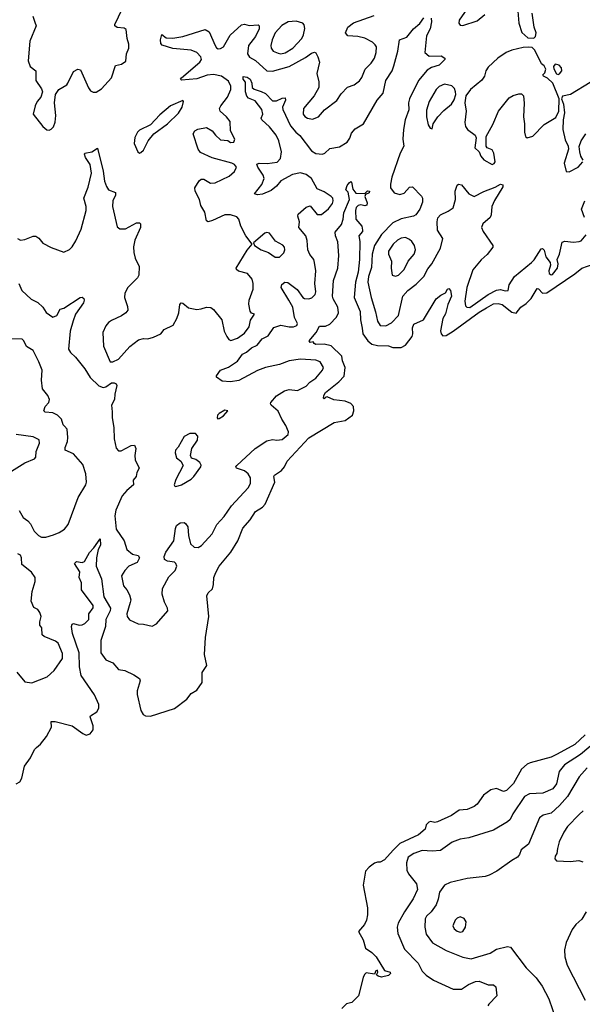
# Model space of a CAD drawing. Extents: x 1771496 to 1971148, y 471553 to 643630.
# Tile 578 of 656: x 1874829 to 1878849, y 618095 to 625129. Entities that reach past the tile are written whole.
import ezdxf

# ---------------------------------------------------------------- set-up
doc = ezdxf.new("R2010")
doc.units = 0

msp = doc.modelspace()

# ---------------------------------------------------------------- linework, layer by layer
at = {"layer": '0CON10XD'}
for points in [[(1874922.2, 625155), (1874938, 625112), (1874947.5, 625085), (1874901.1, 624975), (1874890, 624835), (1874905, 624796), (1874945.8, 624765), (1874945.9, 624695.9), (1874986, 624635), (1874992, 624615), (1874980, 624575), (1874954.2, 624545), (1874939.4, 624515), (1874925.7, 624455), (1874995, 624365.8), (1875022.7, 624342.7), (1875040.7, 624339.3), (1875055, 624346.7), (1875070.8, 624365), (1875082.8, 624397.2), (1875088.5, 624445), (1875077.8, 624535), (1875086, 624595), (1875108.8, 624631.2), (1875165, 624664), (1875174.5, 624675.5), (1875215, 624758.8), (1875245, 624776.2), (1875265, 624770), (1875321.7, 624641.7), (1875335, 624621.2), (1875355, 624611.2), (1875375, 624611.2), (1875415, 624636), (1875484.3, 624715), (1875515, 624803.3), (1875557.3, 624812.7), (1875586.6, 624833.4), (1875593.6, 624886.4), (1875608.1, 624925), (1875608.9, 624955), (1875596.9, 624995), (1875590, 625060), (1875575, 625069.4), (1875525, 625074.4), (1875509.2, 625085), (1875508.1, 625095), (1875562.3, 625205)], [(1878024.3, 625205), (1877969.5, 625125), (1877965.8, 625105), (1877975, 625090), (1877995, 625086.9), (1878097.9, 625122.1), (1878153.3, 625166.7)], [(1878385, 625220), (1878394.2, 625105), (1878417.3, 625037.3), (1878459.3, 624999.3), (1878501.7, 624998.3), (1878515, 625010), (1878520, 625035), (1878505.8, 625075), (1878490, 625175)], [(1876206, 623694), (1876176, 623686), (1876165, 623693.3), (1876152.5, 623755), (1876122.4, 623802.4), (1876113.1, 623845), (1876083.1, 623905), (1876081.1, 623928.9), (1876111.3, 623978.7), (1876125, 623990), (1876145, 623989.2), (1876191.6, 623961.6), (1876226.2, 623965), (1876325, 624010.5), (1876363.6, 624045), (1876378.8, 624075), (1876364.2, 624094.2), (1876344.8, 624104.8), (1876205, 624142.2), (1876120.7, 624180.7), (1876104.5, 624204.5), (1876068.8, 624315), (1876081.2, 624335), (1876102.1, 624347.9), (1876165, 624358.8), (1876205, 624336), (1876227.5, 624305), (1876265, 624271.8), (1876315.7, 624265.7), (1876335, 624252.5), (1876360, 624255), (1876366.2, 624275), (1876335.6, 624335.6), (1876332.4, 624402.4), (1876307.5, 624435), (1876260.8, 624475), (1876256.7, 624495), (1876267.5, 624515), (1876314.6, 624575), (1876338.2, 624631.8), (1876337.9, 624655), (1876321, 624691), (1876271.2, 624725), (1876215, 624738.9), (1876167.8, 624732.2), (1876095, 624706.7), (1875985, 624698), (1875978, 624705), (1875985.6, 624715), (1876115.3, 624825), (1876127.2, 624845), (1876123.3, 624865), (1876094, 624894), (1876055, 624910.5), (1875923.3, 624923.3), (1875847.1, 624947.1), (1875838.2, 624958.2), (1875834.7, 624984.7), (1875845, 625024), (1875875, 625000.4), (1875922.8, 624997.2), (1875995, 625009.7), (1876155, 625060), (1876183.6, 625043.6), (1876225, 624944.2), (1876235, 624928.1), (1876247.6, 624922.4), (1876265, 624924.1), (1876284.4, 624935), (1876332.3, 625017.7), (1876415, 625092.5), (1876435, 625097.1), (1876468.3, 625088.3), (1876532, 625092), (1876541.2, 625085), (1876541.1, 625065), (1876515, 625010), (1876464.7, 624945), (1876457.9, 624885), (1876470.8, 624860.7), (1876515, 624838.2), (1876595, 624764.6), (1876635, 624761.8), (1876754.7, 624795.3), (1876870.6, 624859.4), (1876915, 624891.1), (1876935, 624897.1), (1876945, 624892.5), (1876960, 624865), (1876970.9, 624825), (1876952.2, 624745), (1876965.5, 624685), (1876965.6, 624645), (1876934, 624586), (1876857.1, 624495), (1876855.4, 624455), (1876866.8, 624436.8), (1876885, 624425.4), (1876920.6, 624419.4), (1876964.5, 624435.5), (1877007.1, 624485), (1877095, 624552.9), (1877125, 624598.9), (1877172.1, 624647.9), (1877218, 624665), (1877256.5, 624693.5), (1877273.3, 624716.8), (1877297.3, 624775), (1877340.3, 624819.7), (1877363.8, 624855), (1877376.8, 624895), (1877377.5, 624935), (1877369.6, 624949.6), (1877348.7, 624968.7), (1877295, 624997.3), (1877245, 625008.9), (1877174.6, 625014.6), (1877157.5, 625035), (1877174.4, 625075), (1877215, 625106.1), (1877361.2, 625158.8)], [(1876751.2, 623125), (1876697.5, 623215), (1876701.7, 623238.3), (1876722.5, 623255), (1876745, 623250.6), (1876811.6, 623201.6), (1876851.8, 623145), (1876865, 623136.9), (1876895, 623134.7), (1876917.4, 623142.6), (1876940.4, 623165), (1876946.1, 623185), (1876936.9, 623245), (1876943.8, 623335), (1876935.5, 623395.5), (1876930.8, 623415), (1876902.4, 623452.4), (1876887.1, 623485), (1876883, 623553), (1876874, 623584), (1876824.7, 623644.7), (1876827.2, 623685), (1876817.1, 623725), (1876819.4, 623740.6), (1876875, 623790.5), (1876905, 623800), (1876955, 623736.9), (1876985, 623736.9), (1877035, 623777.1), (1877064.1, 623815), (1877069.4, 623835), (1877065.9, 623855), (1877055, 623867.2), (1877005, 623898.9), (1876955, 623921.4), (1876914, 623995), (1876875.5, 624024.5), (1876835, 624035.2), (1876777.5, 624022.5), (1876695, 623977.2), (1876665, 623939.1), (1876625, 623908.5), (1876565, 623883.1), (1876528.3, 623878.3), (1876506.7, 623885), (1876558.1, 623951.9), (1876575.6, 623995), (1876569.3, 624019.3), (1876530.5, 624075), (1876523.5, 624096.5), (1876540, 624105), (1876597.4, 624102.6), (1876668.1, 624111.9), (1876692.4, 624137.6), (1876699.2, 624185), (1876681.8, 624265), (1876660.6, 624305), (1876615, 624364.7), (1876558.9, 624415), (1876555.6, 624425), (1876567.5, 624455), (1876558.3, 624488.3), (1876510.8, 624550.8), (1876465, 624569.7), (1876453, 624583), (1876441.7, 624615), (1876442.6, 624682.6), (1876426.5, 624705), (1876425, 624723.3), (1876455, 624717.9), (1876475.2, 624705.2), (1876488.5, 624675), (1876490, 624645), (1876505, 624632.5), (1876555, 624617.3), (1876585, 624601.2), (1876635, 624549.6), (1876665, 624550.5), (1876705, 624568.9), (1876725, 624570), (1876727.3, 624555), (1876706.2, 624505), (1876708.1, 624488.1), (1876765, 624370.5), (1876802, 624325), (1876831, 624301), (1876915, 624193.4), (1876945, 624173.3), (1876992.5, 624167.5), (1877008.9, 624175), (1877045, 624208.9), (1877115, 624220), (1877168.8, 624255), (1877188, 624282), (1877200.5, 624319.5), (1877225, 624350.8), (1877285, 624384.4), (1877383.8, 624555), (1877425.9, 624605), (1877445.7, 624695), (1877490.4, 624765), (1877501.3, 624798.7), (1877530.4, 624905), (1877542, 624985), (1877595, 625004.3), (1877642.7, 625065), (1877688.1, 625101.9), (1877716.2, 625143.8)], [(1876695.4, 624885.4), (1876725, 624891.8), (1876781.1, 624925), (1876845.8, 624995), (1876857.8, 625022.2), (1876865.4, 625065.4), (1876861.5, 625091.5), (1876851.2, 625105), (1876805, 625120), (1876746.7, 625113.3), (1876702.7, 625087.3), (1876655.3, 625035), (1876633.3, 624985), (1876623.3, 624945), (1876625.5, 624925), (1876640.6, 624905), (1876675, 624889.2), (1876695.4, 624885.4)], [(1877769.7, 625139.7), (1877770.8, 625115), (1877762.5, 625065), (1877735.7, 625015), (1877722.9, 624895), (1877755, 624870), (1877840.8, 624870.8), (1877867.5, 624855), (1877866.2, 624845), (1877825, 624805.5), (1877771.1, 624788.9), (1877741.3, 624768.7), (1877678.5, 624695), (1877614.6, 624565), (1877608, 624535), (1877609.2, 624485), (1877583.8, 624413.8), (1877570.3, 624345), (1877566.4, 624275), (1877574.7, 624225), (1877548.6, 624175), (1877487.4, 624005), (1877477.6, 623955), (1877479.1, 623929.1), (1877505, 623893.1), (1877545, 623879.5), (1877575, 623890), (1877615, 623933.8), (1877635, 623936), (1877698.8, 623868.8), (1877706.2, 623855), (1877706.7, 623825), (1877687.5, 623775), (1877658.8, 623735), (1877642.5, 623725), (1877553.9, 623706.1), (1877495, 623677.3), (1877414.5, 623595.5), (1877363.3, 623515), (1877348.3, 623455), (1877341.7, 623358.3), (1877321, 623295), (1877317.5, 623255), (1877339.7, 623145), (1877372.3, 623042.3), (1877385.5, 622975), (1877405, 622943.5), (1877445, 622943.3), (1877485, 622962.9), (1877536.2, 623015), (1877567.5, 623155), (1877601.4, 623195), (1877661.1, 623238.9), (1877717.1, 623295), (1877745, 623350), (1877774.7, 623385.3), (1877836.4, 623496.4), (1877851.8, 623565), (1877813.3, 623625), (1877810.8, 623685), (1877817, 623713), (1877834.5, 623735.5), (1877889.7, 623760.3), (1877925, 623786.2), (1877943.5, 623845), (1877941.5, 623905), (1877955, 623946.2), (1877965, 623954), (1877985, 623948.8), (1878037.5, 623885), (1878075, 623865.7), (1878145, 623901.5), (1878226.9, 623933.1), (1878265, 623954), (1878280, 623950), (1878282, 623935), (1878221.4, 623838.6), (1878201.5, 623795), (1878197.5, 623735), (1878189.4, 623715), (1878138.7, 623671.3), (1878129.2, 623645), (1878140, 623615), (1878209.1, 623515), (1878210, 623505), (1878168.8, 623451.2), (1878125.5, 623414.5), (1878067.5, 623342.5), (1878022.9, 623217.1), (1878008.7, 623118.7), (1878014.4, 623084.4), (1878024.4, 623074.4), (1878045, 623072.7), (1878176.2, 623165), (1878235, 623196.3), (1878265, 623202.7), (1878297, 623193), (1878320, 623195), (1878326, 623235), (1878364.6, 623295), (1878485.9, 623394.1), (1878505.5, 623414.5), (1878555, 623492), (1878565, 623494.2), (1878575, 623483.3), (1878589.1, 623435), (1878619.2, 623395), (1878620.8, 623375), (1878609.4, 623335), (1878612.9, 623315), (1878625, 623305.8), (1878635, 623310), (1878671.4, 623355), (1878676, 623385), (1878669.2, 623415), (1878686.5, 623455), (1878705, 623538.8), (1878722.9, 623547.1), (1878785, 623540), (1878825.7, 623544.3), (1878839.4, 623550.6), (1878876.7, 623593.3)], [(1878205, 624094), (1878218.7, 624101.3), (1878225.6, 624115), (1878217.5, 624175), (1878205, 624200.5), (1878170, 624215), (1878161.2, 624225), (1878162, 624295), (1878209.5, 624380.5), (1878250, 624475), (1878325, 624570), (1878355, 624587.5), (1878395, 624600), (1878415, 624598.8), (1878428.8, 624585), (1878434.2, 624534.2), (1878427.5, 624435), (1878435.7, 624385.7), (1878435.8, 624325), (1878442, 624295), (1878455, 624286.2), (1878495, 624297.1), (1878575, 624380.8), (1878658.9, 624431.1), (1878680, 624475), (1878684, 624565), (1878637.1, 624675), (1878600.5, 624710.5), (1878572.5, 624725), (1878567.5, 624735), (1878580.7, 624749.3), (1878587.5, 624775), (1878575, 624800), (1878557.5, 624815), (1878510.5, 624910.5), (1878490.7, 624930.7), (1878463, 624933), (1878425, 624931.2), (1878345, 624911.9), (1878304.6, 624895.4), (1878244.7, 624855.3), (1878175, 624790.8), (1878160, 624765), (1878150.9, 624725), (1878131.5, 624698.5), (1878049.1, 624630.9), (1878016, 624585), (1878009.2, 624535), (1878020, 624475), (1878010, 624395), (1878015, 624366.7), (1878027.5, 624345), (1878084.3, 624305), (1878090, 624285), (1878080, 624215), (1878112, 624185), (1878123.3, 624155), (1878145, 624128.1), (1878205, 624094)], [(1878675, 624737.5), (1878685, 624742.5), (1878703.3, 624765), (1878700, 624785), (1878682.5, 624805), (1878655, 624811.2), (1878642, 624795), (1878645, 624777.5), (1878665, 624742.5), (1878675, 624737.5)], [(1878905, 624680), (1878765, 624593.8), (1878707, 624583), (1878700, 624565), (1878713.8, 624525), (1878721.4, 624465), (1878711.9, 624415), (1878708.8, 624345), (1878725, 624270), (1878747.5, 624225), (1878750, 624205), (1878720, 624105), (1878733.8, 624045), (1878755, 624042.2)], [(1877775, 624350), (1877782.5, 624385), (1877816.2, 624435), (1877858.3, 624481.7), (1877913.8, 624525), (1877933, 624557), (1877944.2, 624595), (1877942.5, 624615), (1877935, 624638.8), (1877916.2, 624656.2), (1877865, 624667.8), (1877825, 624653.1), (1877805, 624631.4), (1877755.6, 624545), (1877736.6, 624483.4), (1877735.6, 624435), (1877748.3, 624378.3), (1877762.5, 624355), (1877775, 624350)], [(1875685, 624176.7), (1875695, 624180), (1875715, 624196.7), (1875748, 624265), (1875787.1, 624315), (1875885, 624386.4), (1875965, 624461.9), (1875990.8, 624505), (1876000, 624545), (1875995, 624552.5), (1875906.2, 624515), (1875830.2, 624449.8), (1875765, 624378), (1875685, 624339.2), (1875670.8, 624325), (1875652.1, 624287.9), (1875648.1, 624245), (1875673.3, 624185), (1875685, 624176.7)], [(1878854.3, 624125), (1878837.5, 624155), (1878830, 624185), (1878826.4, 624223.6), (1878840, 624265), (1878874, 624315)], [(1874813.1, 623565), (1874835, 623555.4), (1874865, 623560), (1874925, 623582.1), (1874945, 623582.2), (1874965, 623569.2), (1874995, 623533.3), (1875055, 623502.5), (1875145, 623468), (1875185, 623487.1), (1875205, 623505.8), (1875231.5, 623548.5), (1875267.7, 623632.3), (1875304.6, 623765), (1875304.4, 623795), (1875287.5, 623855), (1875317.8, 623932.2), (1875341.9, 624031.9), (1875333.6, 624095), (1875298.8, 624145), (1875291.7, 624168.3), (1875295, 624176.7), (1875344.3, 624185.7), (1875385, 624212.5), (1875426.6, 624046.6), (1875435.9, 623975.9), (1875448.8, 623938.8), (1875465, 623914), (1875514.1, 623894.1), (1875514.2, 623875), (1875495.8, 623835), (1875493.1, 623795), (1875525, 623650), (1875545.8, 623635.8), (1875584.3, 623634.3), (1875665, 623678), (1875685, 623678.8), (1875691.7, 623671.7), (1875692, 623645), (1875651.9, 623555), (1875643.4, 623506.6), (1875644.4, 623465.6), (1875654.4, 623425), (1875682.9, 623365), (1875681.4, 623305), (1875670.8, 623285), (1875602, 623215), (1875580, 623175), (1875578, 623145), (1875599.1, 623079.1), (1875600.8, 623055), (1875587.5, 623035), (1875557, 623013), (1875485, 622980.6), (1875464.2, 622965), (1875445, 622941.2), (1875424.4, 622895), (1875428, 622798), (1875475, 622686), (1875495, 622684.3), (1875535, 622704.5), (1875615.9, 622794.1), (1875678.7, 622841.3), (1875715, 622851.1), (1875745, 622848.1), (1875785, 622861.1), (1875837.5, 622885), (1875862.5, 622915), (1875925, 622948), (1875952.5, 622995), (1875965.5, 623035), (1875973.8, 623095), (1875983.9, 623106.1), (1875995, 623103.8), (1876035, 623070.6), (1876095, 623060), (1876125, 623062.5), (1876165, 623075.7), (1876195, 623072.5), (1876215, 623060), (1876274, 622985), (1876290.8, 622905), (1876308, 622865), (1876324.4, 622844.4), (1876338.3, 622838.3), (1876386, 622855), (1876435, 622890), (1876469.5, 622935), (1876477.1, 622982.9), (1876507.5, 623025), (1876485, 623033.3), (1876475, 623046.7), (1876466.2, 623096.2), (1876469.7, 623125), (1876497.5, 623205), (1876497.9, 623245), (1876490.9, 623275), (1876455.8, 623315.8), (1876392, 623332), (1876378, 623345), (1876376, 623355), (1876455, 623483.3), (1876490, 623525), (1876445.6, 623585.6), (1876408.9, 623655), (1876394.6, 623704.6), (1876380.2, 623720.2), (1876335, 623734.4), (1876295, 623734.5), (1876206, 623694)], [(1878755, 624042.2), (1878819.4, 624075), (1878851.9, 624115)], [(1874805, 619670.7), (1874830.9, 619685), (1874845, 619710), (1874864.4, 619795), (1874907.3, 619855), (1874935.6, 619915), (1874949.3, 619929.3), (1874977.7, 619952.3), (1875021, 620009), (1875055.6, 620075), (1875055, 620115.8), (1875082.5, 620115), (1875204.7, 620084.7), (1875279.9, 620029.9), (1875305, 620018.2), (1875333.4, 620026.6), (1875355.3, 620055), (1875355.4, 620085), (1875331.7, 620148.3), (1875335, 620156.7), (1875380, 620185), (1875395, 620210), (1875394, 620236), (1875362.9, 620305), (1875268.6, 620445), (1875256.2, 620505), (1875253.3, 620605), (1875206.2, 620745), (1875200.6, 620795), (1875205, 620811.2), (1875214.4, 620815.6), (1875255, 620803.3), (1875276.7, 620805), (1875295, 620815.8), (1875324.2, 620845), (1875322.5, 620885), (1875355, 620927.5), (1875354.4, 620945), (1875270, 621055), (1875271.8, 621105), (1875254.2, 621145), (1875260, 621185), (1875220, 621245), (1875235, 621258), (1875275, 621251.9), (1875292.5, 621257.5), (1875327.3, 621322.7), (1875360, 621355), (1875405, 621420), (1875405.6, 621375), (1875391.2, 621345), (1875378.6, 621285), (1875375.6, 621225), (1875412.9, 621135), (1875431.2, 621005), (1875478.3, 620925), (1875475.1, 620904.9), (1875445.6, 620845), (1875442.4, 620795), (1875410, 620695), (1875410, 620605), (1875445, 620556.7), (1875494.1, 620534.1), (1875535, 620486.7), (1875581.2, 620478.8), (1875645, 620449.2), (1875685, 620422.5), (1875689.2, 620405), (1875668.5, 620335), (1875669.3, 620309.3), (1875694.7, 620195), (1875712.3, 620165), (1875728.8, 620155), (1875765, 620154.1), (1875935, 620208.8), (1876022.3, 620275), (1876054.5, 620315.5), (1876095, 620338.7), (1876133.1, 620395), (1876132, 620465), (1876165.7, 620515), (1876149.2, 620595), (1876155.8, 620715), (1876180.6, 620865), (1876166.4, 621013.6), (1876175.9, 621034.1), (1876205.9, 621064.1), (1876214, 621095), (1876215.7, 621145), (1876230.4, 621179.6), (1876253.5, 621225), (1876337.1, 621325), (1876387.8, 621405), (1876422.3, 621497.7), (1876474.7, 621555.3), (1876512.9, 621615), (1876565, 621647.1), (1876582.3, 621667.7), (1876651.6, 621825), (1876645.6, 621865), (1876650, 621875), (1876700.4, 621909.6), (1876721.8, 621935), (1876739.4, 621975), (1876895, 622141.8), (1877075, 622251.5), (1877155.2, 622264.8), (1877206, 622304), (1877215.6, 622335.6), (1877214.4, 622365), (1877195, 622386.9), (1877153.6, 622403.6), (1877072.4, 622412.4), (1877025, 622434.3), (1877010.5, 622429.5), (1877005, 622420), (1877000, 622425), (1877001.4, 622445), (1877014.5, 622465), (1877108.6, 622541.4), (1877146.4, 622583.6), (1877154.9, 622645), (1877135, 622692.5), (1877130.8, 622725), (1877055, 622799.1), (1877005, 622810.3), (1876945, 622808.8), (1876932.5, 622815), (1876925, 622828.8), (1876904, 622824), (1876896.7, 622835), (1876946.6, 622893.4), (1876970.6, 622939.4), (1877015, 622939.6), (1877046, 622954), (1877092.8, 623005), (1877106.6, 623035), (1877103, 623075), (1877068.4, 623135), (1877064.2, 623155), (1877072.3, 623265), (1877102.3, 623355), (1877109.3, 623445), (1877101.7, 623541.7), (1877084.6, 623585), (1877082.3, 623612.3), (1877128.1, 623665), (1877140.9, 623705), (1877145, 623750), (1877184.5, 623845), (1877176.4, 623896.4), (1877160, 623915), (1877168.8, 623945), (1877183.3, 623965), (1877195, 623972.5), (1877198.8, 623968.8), (1877208.3, 623918.3), (1877230.3, 623890.3), (1877295, 623887.5), (1877315, 623906.2), (1877327.5, 623905), (1877325, 623892.5), (1877300, 623880), (1877294, 623866), (1877311.7, 623821.7), (1877310, 623805), (1877295, 623798.8), (1877266.8, 623806.8), (1877247.7, 623802.3), (1877233.2, 623786.8), (1877227.9, 623765), (1877231.9, 623705), (1877273.8, 623655), (1877279.2, 623625), (1877278, 623615), (1877251.4, 623585), (1877260, 623545), (1877256.2, 623415), (1877247, 623325), (1877229, 623255), (1877219.4, 623145), (1877261.7, 623045), (1877264.8, 622985), (1877276.3, 622926.3), (1877280.8, 622885), (1877316.9, 622835), (1877345, 622811.1), (1877385, 622800.8), (1877465, 622799.5), (1877495, 622786.7), (1877555, 622786.2), (1877584.4, 622805), (1877632.5, 622865), (1877637.5, 622885), (1877635, 622927.5), (1877645, 622952.9), (1877714.1, 622985.9), (1877803.8, 623135), (1877838, 623162), (1877872, 623178), (1877885, 623203.3), (1877895, 623210), (1877906.5, 623195), (1877914.5, 623155), (1877888.7, 623095), (1877871.7, 623028.3), (1877851.4, 622995), (1877836.2, 622906.2), (1877840, 622885), (1877851.2, 622871.2), (1877875, 622872.7), (1877925, 622903.4), (1878111.2, 623038.8), (1878165, 623070.8), (1878215, 623099), (1878247.7, 623102.3), (1878275, 623093.6), (1878345, 623038.8), (1878375, 623032.7), (1878408.8, 623075), (1878448.1, 623101.9), (1878483.5, 623136.5), (1878525, 623209.4), (1878535, 623206.7), (1878565, 623174.6), (1878595, 623178.1), (1878796.3, 623313.7), (1878845, 623353.5), (1878926.1, 623383.9)], [(1878865.4, 623715), (1878843.8, 623775), (1878866.7, 623835)], [(1876685, 623432.1), (1876715.8, 623464.2), (1876722.9, 623485), (1876721.5, 623505), (1876708.9, 623518.9), (1876657.4, 623547.4), (1876615, 623603.8), (1876595, 623609.2), (1876580, 623605), (1876500, 623535), (1876507.5, 623515), (1876555, 623484.2), (1876606.4, 623466.4), (1876655, 623432.7), (1876685, 623432.1)], [(1877515, 623296.2), (1877535, 623304.2), (1877575, 623344), (1877605.6, 623405), (1877646.7, 623455), (1877656.5, 623485), (1877650.5, 623515), (1877630, 623545), (1877615, 623559.5), (1877585, 623572.3), (1877555, 623568), (1877528.9, 623555), (1877497.5, 623525), (1877463.6, 623475), (1877463.5, 623455), (1877486.4, 623405), (1877483.3, 623353.3), (1877491.2, 623305), (1877515, 623296.2)], [(1874824.2, 623245), (1874844.3, 623194.3), (1874912.1, 623132.1), (1874957.9, 623107.9), (1874993.8, 623075), (1875017.9, 623037.9), (1875065, 623004.2), (1875095.8, 623015), (1875118.8, 623061.2), (1875145, 623069.2), (1875262.5, 623145), (1875276.1, 623146.1), (1875288.3, 623138.3), (1875291.2, 623125), (1875285, 623107.5), (1875228.6, 623025), (1875211.1, 622978.9), (1875190.8, 622905), (1875178.9, 622775), (1875191.4, 622751.4), (1875228.3, 622718.3), (1875295, 622634.2), (1875332.9, 622572.9), (1875395, 622513.1), (1875425, 622500.7), (1875445, 622506.5), (1875485, 622533.8), (1875505.5, 622535.5), (1875518.1, 622528.1), (1875522.5, 622515), (1875508.1, 622455), (1875507, 622417), (1875484.7, 622375), (1875491.1, 622328.9), (1875489.1, 622285), (1875502.3, 622215), (1875505.4, 622135), (1875518.7, 622068.7), (1875535, 622050), (1875555, 622048.5), (1875625, 622087.3), (1875649.3, 622089.3), (1875658.9, 622065), (1875651.1, 622015), (1875654.5, 621984.5), (1875682, 621925), (1875666.9, 621895), (1875661.5, 621865), (1875640.9, 621839.1), (1875642.1, 621805), (1875593.9, 621766.1), (1875562.1, 621727.9), (1875517.2, 621625), (1875508.9, 621585), (1875519.2, 621489.1), (1875576.5, 621406.5), (1875595.5, 621345), (1875635, 621310.9), (1875675, 621300.8), (1875684.2, 621285), (1875668.9, 621251.1), (1875609.2, 621225), (1875580.8, 621195), (1875556.7, 621155), (1875570, 621085), (1875595, 621056.2), (1875615, 621020), (1875623.1, 620985), (1875619.1, 620965), (1875594.3, 620884.3), (1875596.9, 620865), (1875615, 620840.8), (1875675, 620814), (1875715, 620810.8), (1875775, 620795.8), (1875806.6, 620813.4), (1875886.7, 620905), (1875886.2, 620925), (1875865, 620967.5), (1875846.9, 621025), (1875848.5, 621065), (1875895, 621150), (1875940.8, 621195), (1875951.4, 621225), (1875945.8, 621245), (1875935, 621254), (1875885, 621261.2), (1875865, 621272.5), (1875862, 621295), (1875873.3, 621325), (1875930, 621405), (1875941.4, 621495), (1875950, 621515), (1875975, 621534), (1876005, 621536), (1876015, 621530), (1876030, 621505), (1876035.6, 621445), (1876050.6, 621385), (1876075, 621361.9), (1876105, 621358.1), (1876127.9, 621372.1), (1876203.5, 621455), (1876237.1, 621522.9), (1876290.2, 621579.8), (1876341.9, 621655), (1876461.8, 621785), (1876477.5, 621815), (1876477.1, 621855), (1876462.1, 621885), (1876435, 621906.1), (1876378.8, 621925), (1876374.4, 621935), (1876379.6, 621945), (1876511.1, 622065), (1876595, 622120.5), (1876635, 622131.1), (1876666.4, 622126.4), (1876705, 622130), (1876746.7, 622165), (1876750, 622185), (1876730.6, 622230.6), (1876701.1, 622275), (1876675, 622332), (1876625.7, 622375.7), (1876620, 622385), (1876622.5, 622395), (1876665, 622442.7), (1876722.1, 622477.9), (1876755, 622486.9), (1876815, 622480.6), (1876875, 622510), (1876901.4, 622538.6), (1876945, 622568.5), (1876992.5, 622625), (1876999.2, 622645), (1876975, 622684.2), (1876946, 622696), (1876835, 622704.7), (1876755, 622692.1), (1876685, 622665.3), (1876585, 622644.7), (1876527.9, 622622.1), (1876395, 622550.8), (1876335, 622541.2), (1876276.8, 622546.8), (1876236, 622575), (1876236, 622585), (1876265, 622626), (1876322.2, 622647.8), (1876385, 622689.5), (1876420.7, 622739.3), (1876450.5, 622755), (1876485, 622784.1), (1876525.7, 622804.3), (1876561.4, 622848.6), (1876605, 622871.5), (1876645, 622931.1), (1876695, 622946.4), (1876755, 622934.4), (1876785, 622936), (1876808.8, 622945), (1876815, 622960), (1876792.7, 623002.7), (1876780.7, 623075), (1876751.2, 623125)], [(1874825, 621622), (1874855, 621572), (1874888.3, 621548.3), (1874906.9, 621526.9), (1874932.5, 621475), (1874963.3, 621445), (1874985, 621433.3), (1875017, 621433), (1875071.3, 621448.7), (1875112, 621465), (1875150.3, 621489.7), (1875176.4, 621523.6), (1875248.1, 621715), (1875301.6, 621805), (1875306.9, 621825), (1875301, 621885), (1875281, 621951), (1875215, 622026.9), (1875154, 622055), (1875153.2, 622073.2), (1875170, 622115), (1875173.7, 622143.7), (1875167.8, 622205), (1875150, 622225), (1875140.6, 622235), (1875128.1, 622275), (1875100, 622305), (1875065, 622320.5), (1875012.5, 622325), (1875000.8, 622335), (1875011.4, 622365), (1875037.5, 622395), (1875041.4, 622415), (1875030, 622445), (1874993.1, 622493.1), (1874985.4, 622555), (1874989.2, 622625), (1874966.9, 622685), (1874925.4, 622765.4), (1874878.8, 622795), (1874860, 622835), (1874846.2, 622846.2), (1874745, 622850)], [(1876245, 622277.5), (1876255, 622280), (1876285, 622298.8), (1876317.5, 622335), (1876295, 622340), (1876253.3, 622315), (1876243.3, 622305), (1876240, 622285), (1876245, 622277.5)], [(1874770, 621905), (1874865, 621963.3), (1874935, 621992.5), (1874945.6, 622005), (1874948.2, 622045), (1874970.5, 622105), (1874967.4, 622127.4), (1874925, 622148.5), (1874805, 622165.5)], [(1875945, 621794.2), (1875985, 621806.7), (1876055, 621847.3), (1876074.5, 621865), (1876124.4, 621935), (1876126.9, 621946.9), (1876116.6, 621966.6), (1876087.7, 621987.7), (1876056.4, 621996.4), (1876048.8, 622015), (1876060, 622065), (1876099.2, 622125), (1876101.2, 622155), (1876085, 622173.8), (1876045, 622172.5), (1876005, 622152), (1875960.6, 622075), (1875942.8, 622055), (1875940, 622035), (1875948.5, 621998.5), (1875979.5, 621975), (1875998, 621945), (1875945.8, 621845), (1875934, 621805), (1875936.7, 621796.7), (1875945, 621794.2)], [(1874808.9, 620468.9), (1874865, 620398.9), (1874915, 620390.5), (1875026.2, 620435), (1875075, 620480), (1875135.4, 620565), (1875135, 620601.2), (1875105, 620674.4), (1875085, 620690.4), (1875005, 620722.2), (1874990.6, 620735), (1874987.5, 620785), (1874974.4, 620804.4), (1874972.5, 620827.5), (1874982.5, 620865), (1874974.3, 620894.3), (1874960, 620915), (1874930, 620930), (1874910.5, 620975), (1874918.2, 621045), (1874939.7, 621115), (1874940, 621145), (1874913.3, 621183.3), (1874845.9, 621235.9), (1874843.1, 621285), (1874835, 621302.7), (1874815, 621313.7)], [(1878869.4, 620020.6), (1878795, 619951.3), (1878668.7, 619881.3), (1878625, 619860.9), (1878475, 619820.9), (1878455, 619810), (1878415, 619774.7), (1878357.9, 619672.1), (1878308.1, 619621.9), (1878285, 619615.5), (1878235, 619637.7), (1878195, 619627.3), (1878141.7, 619588.3), (1878096.7, 619525), (1878075, 619508.8), (1878025, 619486), (1877968.3, 619481.7), (1877915, 619443.3), (1877815, 619397.5), (1877795, 619394.3), (1877765, 619400), (1877752.5, 619395), (1877734.1, 619375.9), (1877725.8, 619345), (1877679.4, 619305), (1877545.6, 619244.4), (1877498, 619195)], [(1878955, 619980.2), (1878835, 619879.4), (1878720.5, 619805), (1878682.3, 619757.7), (1878665, 619668.8), (1878638.5, 619635), (1878567.5, 619602.5), (1878472.2, 619597.8), (1878435, 619579.5), (1878353.3, 619455), (1878334.2, 619415.8), (1878315, 619398.1), (1878215, 619337.8), (1878037, 619283), (1877976.3, 619273.6), (1877917.8, 619252.2), (1877835, 619194.4), (1877775, 619188.9), (1877705, 619194.5), (1877645, 619173.3), (1877605.7, 619145), (1877593.5, 619105), (1877593.9, 619053.9), (1877607.4, 619027.4), (1877664.3, 618955), (1877670.8, 618915), (1877641.3, 618848.7), (1877578.1, 618755), (1877533.3, 618675), (1877525.6, 618645), (1877531.7, 618601.7), (1877579.1, 618489.1), (1877675, 618387.5), (1877705, 618332.5), (1877733.6, 618303.6), (1877785, 618267.5), (1877925, 618203.8), (1877985, 618202), (1878034.5, 618235.5), (1878085, 618258.1), (1878110.7, 618260.7), (1878175, 618233.3), (1878215, 618233.3), (1878230.7, 618220.7), (1878237.5, 618155), (1878180, 618095), (1878174.2, 618085)], [(1878882.5, 619785), (1878825, 619721.1), (1878741.7, 619578.3), (1878685.9, 619514.1), (1878625, 619460), (1878568.8, 619445), (1878543.8, 619426.2), (1878465, 619240), (1878412.3, 619197.7), (1878401.1, 619165), (1878385, 619145.7), (1878345, 619123.3), (1878237.5, 619045), (1878183.7, 619016.3), (1878155, 619007.8), (1878025.8, 618994.2), (1877905, 618964.2), (1877865, 618946), (1877828.8, 618895), (1877819.6, 618845), (1877804.6, 618805), (1877768.5, 618755), (1877735.6, 618725), (1877727.1, 618705), (1877723.8, 618645), (1877733.1, 618595), (1877779.4, 618535), (1877875, 618480), (1877995, 618430.4), (1878055, 618420.3), (1878189.3, 618460.7), (1878235, 618488.2), (1878315, 618507.1), (1878335, 618502), (1878448.6, 618355), (1878520, 618285), (1878562.9, 618225), (1878608.6, 618135), (1878661.5, 617981.5)], [(1878855, 619478), (1878825, 619450.8), (1878743.3, 619365), (1878715.6, 619325), (1878682.2, 619255), (1878672.3, 619207.7), (1878667, 619173), (1878653.6, 619153.6), (1878653.3, 619135), (1878665, 619120), (1878765, 619116.2), (1878823, 619123), (1878853, 619113)], [(1877498, 619195), (1877435, 619126.9), (1877405, 619110), (1877385, 619111.2), (1877365, 619104), (1877326.2, 619075), (1877298.8, 619045), (1877284, 618945), (1877313.2, 618783.2), (1877314.3, 618735), (1877307.1, 618695), (1877292.5, 618665), (1877250, 618615), (1877284.3, 618555), (1877300, 618495), (1877345, 618465.5), (1877375, 618434.5), (1877435.5, 618335.5), (1877475.4, 618325.4), (1877478, 618315), (1877465, 618300), (1877415, 618288.8), (1877390, 618295), (1877377.5, 618305), (1877386.7, 618325), (1877385, 618337.5), (1877372.5, 618335), (1877365, 618310), (1877305, 618320), (1877291.7, 618308.3), (1877283, 618287), (1877250, 618155), (1877203, 618107), (1877163, 618097), (1877130, 618065)], [(1877975, 618610.8), (1877995, 618614), (1878014, 618645), (1878018.8, 618685), (1878005, 618706.7), (1877975, 618718.8), (1877955, 618710), (1877940.8, 618695), (1877924.3, 618655), (1877934.2, 618635), (1877955, 618617.1), (1877975, 618610.8)], [(1878876.7, 618755), (1878846.4, 618703.6), (1878802.5, 618665), (1878775, 618630), (1878733, 618537), (1878721.2, 618485), (1878724, 618435), (1878741.2, 618375), (1878869.2, 618125)]]:
    msp.add_lwpolyline(points, dxfattribs=at)

doc.saveas('drawing.dxf')
